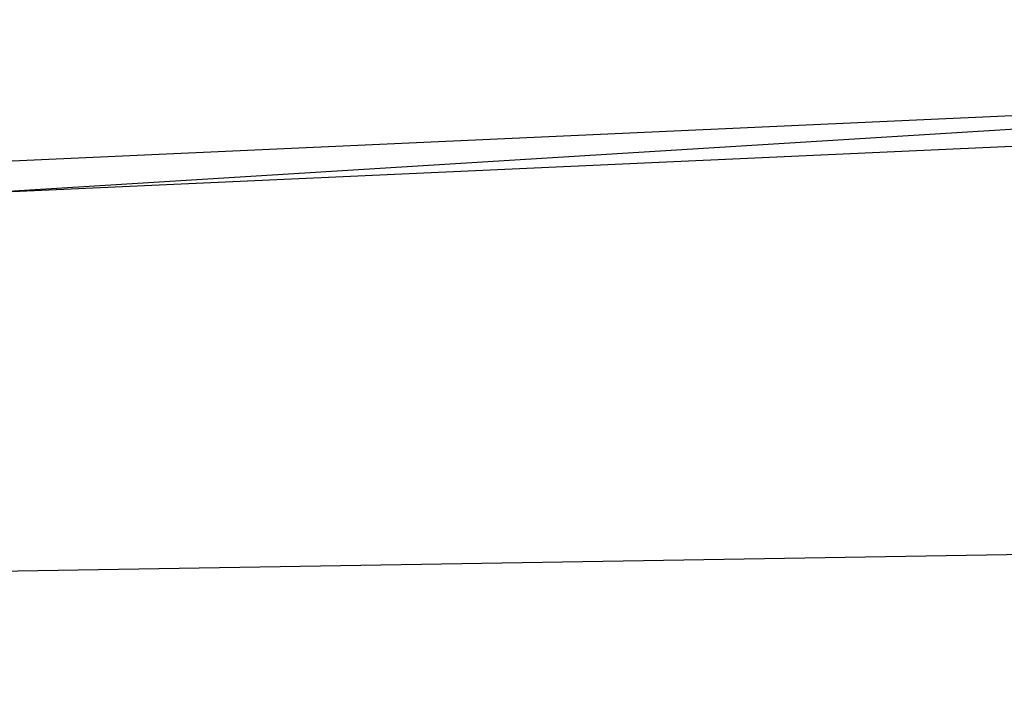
# Model space of a CAD drawing. Header units: feet. Extents: x -79 to 198, y -22 to 181.
# Tile 762 of 982: x 112 to 121, y 142 to 148. Entities that reach past the tile are written whole.
import ezdxf

# ---------------------------------------------------------------- set-up
doc = ezdxf.new("R2010")
doc.units = ezdxf.units.FT
doc.layers.add('A-LINEA', color=7, linetype='CONTINUOUS')

msp = doc.modelspace()

# ---------------------------------------------------------------- linework, layer by layer
at = {"layer": 'A-LINEA'}
for p, q in [((137.3218, 147.95), (37.3544, 141.7506)), ((137.3218, 147.95), (37.3544, 141.7506)), ((137.2414, 147.8002), (39.8639, 143.3866)), ((137.2414, 147.8002), (39.8639, 143.3866)), ((137.0738, 147.512), (40.0569, 143.1148)), ((137.0738, 147.512), (40.0569, 143.1148)), ((134.895, 143.2722), (37.2384, 141.6899)), ((134.895, 143.2722), (37.2384, 141.6899))]:
    msp.add_line(p, q, dxfattribs=at)

doc.saveas('drawing.dxf')
